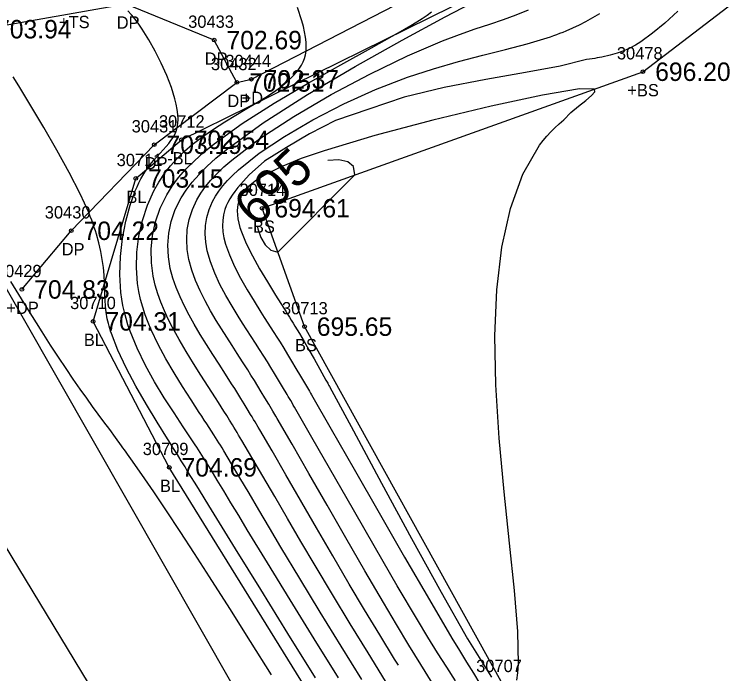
# Model space of a CAD drawing. Extents: x 1376587 to 1378239, y 1000335 to 1003031.
# Drawn here: x 1377429 to 1377487.7, y 1001547.7 to 1001601.3 of the extents above; entities that cross this region are included whole.
import ezdxf

# ---------------------------------------------------------------- set-up
doc = ezdxf.new("R2010")
doc.units = 0
for name, color, linetype in [('RD_DTM_BkLn1', 7, 'Continuous'), ('RD_DTM_BkLn2', 7, 'Continuous'), ('RD_DTM_BkLn_txCode', 7, 'Continuous'), ('RD_DTM_Major1', 7, 'Continuous'), ('RD_DTM_Major1_Lbl', 7, 'Continuous'), ('RD_DTM_Minor1', 7, 'Continuous'), ('RD_EX_Driveway', 7, 'Continuous'), ('RD_EX_Driveway_txCode', 7, 'Continuous'), ('RD_EX_H2O', 7, 'Continuous'), ('RD_EX_Road', 7, 'Continuous'), ('RD_EX_TX_Driveway_ELEV', 7, 'Continuous'), ('RD_EX_TX_Misc_ELEV', 7, 'Continuous'), ('RD_SMD_Locator', 7, 'Continuous')]:
    doc.layers.add(name, color=color, linetype=linetype)

msp = doc.modelspace()

# ---------------------------------------------------------------- linework, layer by layer
at = {"layer": 'RD_DTM_BkLn1'}
for points in [[(1377890.868, 1000795.129), (1377889.749, 1000797.087), (1377860.86, 1000844.28), (1377837.196, 1000883.192), (1377805.553, 1000935.317), (1377771.668, 1000991.278), (1377739.468, 1001043.278), (1377708.639, 1001094.776), (1377678.486, 1001143.971), (1377648.112, 1001195.099), (1377620.705, 1001239.285), (1377591.743, 1001287.408), (1377561.783, 1001336.408), (1377531.285, 1001387.734), (1377502.544, 1001434.976), (1377471.981, 1001486.194), (1377441.275, 1001536.578), (1377411.042, 1001586.416), (1377380.15, 1001637.788)], [(1377581.335, 1001481.384), (1377572.966, 1001473.915), (1377568.776, 1001459.516), (1377561.131, 1001447.803), (1377550.371, 1001432.338), (1377544.546, 1001421.998), (1377539.314, 1001418.41), (1377535.53, 1001419.234), (1377512.95, 1001446.916), (1377496.428, 1001472.847), (1377478.976, 1001504.461), (1377457.669, 1001538.454), (1377441.546, 1001564.507), (1377435.353, 1001576.38), (1377438.818, 1001588.007), (1377442.54, 1001591.147), (1377470.062, 1001604.722)]]:
    msp.add_lwpolyline(points, dxfattribs=at)
at = {"layer": 'RD_DTM_BkLn2'}
msp.add_lwpolyline([(1377449.099, 1001585.582), (1377480.077, 1001596.685), (1377510.239, 1001619.78), (1377531.964, 1001641.355)], dxfattribs=at)
at = {"layer": 'RD_DTM_Major1'}
for points in [[(1377460.189, 1001548.416), (1377459.88, 1001548.911), (1377458.673, 1001550.877), (1377457.439, 1001552.917), (1377456.192, 1001555.012), (1377454.848, 1001557.301), (1377453.525, 1001559.581), (1377451.033, 1001563.905), (1377449.912, 1001565.845), (1377448.903, 1001567.569), (1377448.774, 1001567.787), (1377448.524, 1001568.209), (1377448.402, 1001568.413), (1377448.282, 1001568.613), (1377448.164, 1001568.809), (1377447.894, 1001569.256), (1377447.631, 1001569.685), (1377447.374, 1001570.102), (1377447.12, 1001570.508), (1377446.868, 1001570.908), (1377446.616, 1001571.306), (1377446.11, 1001572.096), (1377445.598, 1001572.891), (1377445.085, 1001573.694), (1377444.574, 1001574.504), (1377444.071, 1001575.325), (1377443.58, 1001576.155), (1377443.168, 1001576.884), (1377442.778, 1001577.622), (1377442.419, 1001578.371), (1377442.102, 1001579.132), (1377441.835, 1001579.906), (1377441.629, 1001580.693), (1377441.477, 1001581.63), (1377441.432, 1001582.581), (1377441.502, 1001583.542), (1377441.699, 1001584.506), (1377442.032, 1001585.469), (1377442.511, 1001586.424), (1377442.921, 1001587.059), (1377443.404, 1001587.693), (1377443.966, 1001588.331), (1377444.611, 1001588.979), (1377445.343, 1001589.641), (1377446.165, 1001590.322), (1377449.194, 1001592.521), (1377452.794, 1001594.824), (1377456.661, 1001597.109), (1377460.491, 1001599.255), (1377463.979, 1001601.14), (1377466.82, 1001602.643)], [(1377450.381, 1001582.006), (1377456.644, 1001588.286), (1377456.526, 1001588.969), (1377456.06, 1001589.363), (1377455.331, 1001589.517), (1377454.454, 1001589.478)], [(1377448.728, 1001584.03), (1377448.752, 1001583.914), (1377449.002, 1001583.208), (1377449.354, 1001582.592), (1377449.813, 1001582.159), (1377450.381, 1001582.006)], [(1377449.875, 1001547.64), (1377448.163, 1001550.35), (1377446.469, 1001553.029), (1377444.83, 1001555.604), (1377443.601, 1001557.509), (1377442.431, 1001559.3), (1377441.324, 1001560.97), (1377440.283, 1001562.516), (1377439.312, 1001563.93), (1377438.417, 1001565.209), (1377438.286, 1001565.393), (1377438.157, 1001565.574), (1377438.03, 1001565.752), (1377437.904, 1001565.927), (1377437.779, 1001566.1), (1377437.656, 1001566.27), (1377437.172, 1001566.933), (1377436.701, 1001567.573), (1377436.236, 1001568.2), (1377435.773, 1001568.827), (1377435.305, 1001569.465), (1377434.828, 1001570.126), (1377434.293, 1001570.88), (1377433.735, 1001571.682), (1377433.151, 1001572.54), (1377432.538, 1001573.462), (1377431.892, 1001574.455), (1377431.208, 1001575.527), (1377429.968, 1001577.514), (1377428.656, 1001579.636)]]:
    msp.add_lwpolyline(points, dxfattribs=at)
at = {"layer": 'RD_DTM_Minor1'}
for points in [[(1377457.223, 1001547.252), (1377455.529, 1001549.971), (1377453.823, 1001552.74), (1377452.169, 1001555.455), (1377450.63, 1001558.013), (1377449.695, 1001559.585), (1377448.833, 1001561.045), (1377448.036, 1001562.398), (1377447.298, 1001563.649), (1377446.613, 1001564.802), (1377445.972, 1001565.861), (1377445.837, 1001566.082), (1377445.703, 1001566.3), (1377445.57, 1001566.514), (1377445.307, 1001566.935), (1377445.176, 1001567.142), (1377444.983, 1001567.445), (1377444.789, 1001567.747), (1377444.594, 1001568.05), (1377444.396, 1001568.354), (1377444.196, 1001568.662), (1377443.991, 1001568.974), (1377443.321, 1001570), (1377442.628, 1001571.077), (1377441.934, 1001572.196), (1377441.263, 1001573.344), (1377440.636, 1001574.511), (1377440.077, 1001575.684), (1377439.818, 1001576.299), (1377439.586, 1001576.916), (1377439.382, 1001577.538), (1377439.211, 1001578.167), (1377439.073, 1001578.808), (1377438.97, 1001579.463), (1377438.879, 1001580.723), (1377438.916, 1001582.017), (1377439.079, 1001583.317), (1377439.363, 1001584.596), (1377439.766, 1001585.829), (1377440.284, 1001586.988), (1377440.695, 1001587.714), (1377441.153, 1001588.397), (1377441.657, 1001589.041), (1377442.204, 1001589.648), (1377442.793, 1001590.222), (1377443.42, 1001590.766), (1377444.266, 1001591.416), (1377445.151, 1001592.026), (1377446.059, 1001592.604), (1377446.969, 1001593.155), (1377447.865, 1001593.685), (1377448.727, 1001594.199), (1377449.394, 1001594.612), (1377450.02, 1001595.022), (1377450.598, 1001595.435), (1377451.12, 1001595.854), (1377451.581, 1001596.283), (1377451.973, 1001596.727), (1377452.151, 1001596.971), (1377452.307, 1001597.223), (1377452.438, 1001597.485), (1377452.543, 1001597.761), (1377452.621, 1001598.052), (1377452.67, 1001598.361), (1377452.69, 1001598.719), (1377452.676, 1001599.101), (1377452.631, 1001599.504), (1377452.557, 1001599.928), (1377452.458, 1001600.371), (1377452.335, 1001600.833), (1377451.986, 1001601.916)], [(1377462.938, 1001546.985), (1377462.009, 1001548.472), (1377461.041, 1001550.052), (1377460.031, 1001551.729), (1377458.976, 1001553.506), (1377457.468, 1001556.086), (1377455.921, 1001558.763), (1377454.385, 1001561.438), (1377452.908, 1001564.013), (1377451.541, 1001566.39), (1377450.333, 1001568.47), (1377450.212, 1001568.675), (1377449.977, 1001569.074), (1377449.752, 1001569.454), (1377449.642, 1001569.639), (1377449.329, 1001570.161), (1377449.031, 1001570.653), (1377448.745, 1001571.122), (1377448.467, 1001571.572), (1377448.194, 1001572.007), (1377447.925, 1001572.434), (1377447.5, 1001573.1), (1377447.075, 1001573.761), (1377446.649, 1001574.423), (1377446.224, 1001575.091), (1377445.799, 1001575.77), (1377445.374, 1001576.465), (1377444.912, 1001577.247), (1377444.466, 1001578.05), (1377444.051, 1001578.871), (1377443.682, 1001579.707), (1377443.375, 1001580.555), (1377443.144, 1001581.41), (1377443.008, 1001582.225), (1377442.962, 1001583.043), (1377443.011, 1001583.859), (1377443.162, 1001584.672), (1377443.423, 1001585.479), (1377443.799, 1001586.278), (1377444.12, 1001586.808), (1377444.498, 1001587.337), (1377444.936, 1001587.867), (1377445.434, 1001588.401), (1377445.997, 1001588.943), (1377446.625, 1001589.497), (1377448.922, 1001591.25), (1377451.674, 1001593.054), (1377454.707, 1001594.829), (1377457.848, 1001596.497), (1377460.923, 1001597.977), (1377463.761, 1001599.19), (1377465.151, 1001599.716), (1377466.433, 1001600.165), (1377467.622, 1001600.564), (1377468.73, 1001600.937), (1377469.774, 1001601.312), (1377470.765, 1001601.713)], [(1377455.302, 1001547.389), (1377453.331, 1001550.56), (1377451.374, 1001553.732), (1377449.53, 1001556.742), (1377447.896, 1001559.429), (1377447.199, 1001560.584), (1377446.565, 1001561.635), (1377445.986, 1001562.595), (1377445.451, 1001563.477), (1377444.95, 1001564.294), (1377444.474, 1001565.058), (1377444.196, 1001565.496), (1377444.058, 1001565.711), (1377443.782, 1001566.138), (1377443.642, 1001566.352), (1377443.489, 1001566.585), (1377443.334, 1001566.82), (1377443.176, 1001567.058), (1377442.685, 1001567.795), (1377441.932, 1001568.932), (1377441.144, 1001570.158), (1377440.356, 1001571.455), (1377439.605, 1001572.805), (1377438.926, 1001574.19), (1377438.356, 1001575.591), (1377438.181, 1001576.106), (1377438.026, 1001576.622), (1377437.891, 1001577.141), (1377437.776, 1001577.665), (1377437.683, 1001578.195), (1377437.612, 1001578.733), (1377437.525, 1001580.187), (1377437.574, 1001581.664), (1377437.742, 1001583.125), (1377438.01, 1001584.527), (1377438.362, 1001585.831), (1377438.781, 1001586.995), (1377438.928, 1001587.336), (1377439.08, 1001587.658), (1377439.236, 1001587.963), (1377439.398, 1001588.251), (1377439.564, 1001588.524), (1377439.735, 1001588.78), (1377439.995, 1001589.135), (1377440.262, 1001589.463), (1377440.53, 1001589.769), (1377440.795, 1001590.058), (1377441.053, 1001590.336), (1377441.3, 1001590.608), (1377441.5, 1001590.841), (1377441.685, 1001591.078), (1377441.851, 1001591.323), (1377441.993, 1001591.582), (1377442.109, 1001591.857), (1377442.193, 1001592.155), (1377442.243, 1001592.484), (1377442.259, 1001592.839), (1377442.242, 1001593.218), (1377442.192, 1001593.62), (1377442.113, 1001594.044), (1377442.005, 1001594.488), (1377441.716, 1001595.415), (1377441.34, 1001596.387), (1377440.897, 1001597.373), (1377440.405, 1001598.346), (1377439.883, 1001599.277), (1377439.349, 1001600.136), (1377439.059, 1001600.565), (1377438.769, 1001600.96), (1377438.477, 1001601.315), (1377438.181, 1001601.627)], [(1377459.144, 1001547.127), (1377457.718, 1001549.412), (1377456.263, 1001551.776), (1377454.814, 1001554.166), (1377453.403, 1001556.524), (1377452.251, 1001558.477), (1377451.158, 1001560.349), (1377450.126, 1001562.125), (1377449.162, 1001563.786), (1377448.268, 1001565.316), (1377447.451, 1001566.699), (1377447.186, 1001567.139), (1377447.057, 1001567.353), (1377446.93, 1001567.562), (1377446.804, 1001567.769), (1377446.68, 1001567.972), (1377446.449, 1001568.346), (1377446.221, 1001568.713), (1377445.994, 1001569.074), (1377445.538, 1001569.792), (1377445.307, 1001570.152), (1377444.119, 1001571.999), (1377443.516, 1001572.953), (1377442.923, 1001573.923), (1377442.351, 1001574.903), (1377441.812, 1001575.889), (1377441.468, 1001576.564), (1377441.149, 1001577.244), (1377440.862, 1001577.93), (1377440.612, 1001578.625), (1377440.403, 1001579.334), (1377440.242, 1001580.058), (1377440.101, 1001581.138), (1377440.079, 1001582.245), (1377440.184, 1001583.365), (1377440.423, 1001584.485), (1377440.804, 1001585.593), (1377441.337, 1001586.674), (1377441.783, 1001587.38), (1377442.304, 1001588.074), (1377442.904, 1001588.76), (1377443.585, 1001589.445), (1377444.35, 1001590.132), (1377445.204, 1001590.828), (1377447.483, 1001592.465), (1377450.072, 1001594.119), (1377452.801, 1001595.735), (1377455.496, 1001597.258), (1377457.986, 1001598.634), (1377460.1, 1001599.808), (1377460.679, 1001600.139), (1377461.205, 1001600.447), (1377461.684, 1001600.739), (1377462.121, 1001601.018), (1377462.522, 1001601.29), (1377462.891, 1001601.56)], [(1377464.821, 1001547.149), (1377464.112, 1001548.251), (1377463.368, 1001549.432), (1377462.582, 1001550.708), (1377461.744, 1001552.094), (1377460.094, 1001554.883), (1377458.329, 1001557.923), (1377456.529, 1001561.053), (1377453.155, 1001566.948), (1377451.742, 1001569.394), (1377451.635, 1001569.578), (1377451.53, 1001569.758), (1377451.426, 1001569.935), (1377451.325, 1001570.107), (1377451.226, 1001570.277), (1377451.128, 1001570.442), (1377450.77, 1001571.046), (1377450.435, 1001571.606), (1377450.118, 1001572.128), (1377449.816, 1001572.621), (1377449.524, 1001573.091), (1377449.238, 1001573.545), (1377448.894, 1001574.085), (1377448.551, 1001574.618), (1377448.208, 1001575.149), (1377447.863, 1001575.685), (1377447.515, 1001576.231), (1377447.161, 1001576.793), (1377446.649, 1001577.627), (1377446.144, 1001578.496), (1377445.669, 1001579.39), (1377445.244, 1001580.299), (1377444.891, 1001581.214), (1377444.633, 1001582.125), (1377444.511, 1001582.813), (1377444.461, 1001583.493), (1377444.487, 1001584.165), (1377444.594, 1001584.828), (1377444.785, 1001585.482), (1377445.064, 1001586.126), (1377445.304, 1001586.554), (1377445.586, 1001586.978), (1377445.913, 1001587.403), (1377446.284, 1001587.829), (1377446.702, 1001588.258), (1377447.167, 1001588.692), (1377448.862, 1001590.049), (1377450.914, 1001591.427), (1377453.234, 1001592.781), (1377455.733, 1001594.064), (1377458.323, 1001595.23), (1377460.915, 1001596.235), (1377463.037, 1001596.93), (1377465.086, 1001597.514), (1377467.048, 1001598.022), (1377468.911, 1001598.488), (1377470.663, 1001598.949), (1377472.293, 1001599.44), (1377472.556, 1001599.529), (1377472.816, 1001599.62), (1377473.072, 1001599.713), (1377473.327, 1001599.81), (1377473.579, 1001599.909), (1377473.829, 1001600.012), (1377474.368, 1001600.247), (1377474.905, 1001600.504), (1377475.446, 1001600.783), (1377475.996, 1001601.089), (1377476.558, 1001601.425)], [(1377482.91, 1001601.6), (1377481.852, 1001600.645), (1377480.862, 1001599.813), (1377479.92, 1001599.123), (1377479.466, 1001598.84), (1377479.003, 1001598.591), (1377478.515, 1001598.374), (1377477.985, 1001598.184), (1377477.399, 1001598.018), (1377476.74, 1001597.872), (1377476.551, 1001597.836), (1377476.355, 1001597.801), (1377476.153, 1001597.767), (1377475.942, 1001597.734), (1377475.724, 1001597.702), (1377475.497, 1001597.671), (1377473.347, 1001597.132), (1377470.526, 1001596.611), (1377467.297, 1001596.053), (1377463.921, 1001595.406), (1377460.661, 1001594.617), (1377457.779, 1001593.633)], [(1377453.452, 1001547.381), (1377451.197, 1001551.005), (1377448.985, 1001554.575), (1377446.946, 1001557.875), (1377445.209, 1001560.692), (1377444.774, 1001561.398), (1377443.996, 1001562.659), (1377443.644, 1001563.23), (1377443.308, 1001563.772), (1377442.986, 1001564.291), (1377442.828, 1001564.544), (1377442.672, 1001564.795), (1377442.516, 1001565.044), (1377442.202, 1001565.545), (1377441.939, 1001565.966), (1377441.833, 1001566.135), (1377441.726, 1001566.306), (1377441.507, 1001566.655), (1377441.396, 1001566.834), (1377440.56, 1001568.183), (1377439.69, 1001569.627), (1377438.834, 1001571.119), (1377438.04, 1001572.608), (1377437.357, 1001574.046), (1377436.834, 1001575.382), (1377436.766, 1001575.594), (1377436.702, 1001575.801), (1377436.645, 1001576.004), (1377436.593, 1001576.204), (1377436.547, 1001576.4), (1377436.506, 1001576.592), (1377436.417, 1001577.119), (1377436.36, 1001577.623), (1377436.328, 1001578.11), (1377436.311, 1001578.583), (1377436.299, 1001579.047), (1377436.285, 1001579.507), (1377436.248, 1001580.133), (1377436.185, 1001580.766), (1377436.094, 1001581.41), (1377435.97, 1001582.072), (1377435.812, 1001582.759), (1377435.614, 1001583.476), (1377435.532, 1001583.746), (1377435.443, 1001584.022), (1377435.346, 1001584.306), (1377435.24, 1001584.6), (1377435.123, 1001584.904), (1377434.995, 1001585.222), (1377434.294, 1001586.759), (1377433.409, 1001588.483), (1377432.404, 1001590.308), (1377431.344, 1001592.149), (1377430.292, 1001593.92), (1377429.311, 1001595.537), (1377428.859, 1001596.272)], [(1377476.139, 1001595.274), (1377474.908, 1001595.285), (1377471.91, 1001594.778), (1377467.74, 1001593.888), (1377462.993, 1001592.748), (1377458.262, 1001591.494), (1377454.142, 1001590.26), (1377452.284, 1001589.617), (1377450.775, 1001589.013), (1377449.598, 1001588.438), (1377448.673, 1001587.884), (1377447.992, 1001587.34), (1377447.527, 1001586.794), (1377447.414, 1001586.613), (1377447.318, 1001586.43), (1377447.24, 1001586.245), (1377447.178, 1001586.057), (1377447.132, 1001585.864), (1377447.101, 1001585.668), (1377447.081, 1001585.365), (1377447.091, 1001585.051), (1377447.132, 1001584.723), (1377447.201, 1001584.381), (1377447.298, 1001584.025), (1377447.422, 1001583.652), (1377447.809, 1001582.718), (1377448.309, 1001581.714), (1377448.893, 1001580.663), (1377449.532, 1001579.587), (1377450.198, 1001578.508), (1377450.862, 1001577.449), (1377451.015, 1001577.205), (1377451.166, 1001576.963), (1377451.316, 1001576.722), (1377451.465, 1001576.48), (1377451.614, 1001576.238), (1377451.763, 1001575.995), (1377452.13, 1001575.388), (1377452.507, 1001574.752), (1377452.904, 1001574.07), (1377453.328, 1001573.327), (1377453.789, 1001572.506), (1377454.295, 1001571.593), (1377454.341, 1001571.511), (1377454.386, 1001571.428), (1377454.432, 1001571.344), (1377454.478, 1001571.26), (1377454.525, 1001571.175), (1377454.572, 1001571.089), (1377456.529, 1001567.479), (1377458.821, 1001563.219), (1377461.259, 1001558.711), (1377463.655, 1001554.36), (1377465.818, 1001550.57), (1377467.559, 1001547.745), (1377467.768, 1001547.435)], [(1377469.82, 1001547.204), (1377469.903, 1001547.809), (1377469.951, 1001548.526), (1377469.899, 1001551.157), (1377469.629, 1001554.485), (1377469.228, 1001558.333), (1377468.782, 1001562.524), (1377468.379, 1001566.88), (1377468.104, 1001571.224), (1377468.033, 1001575.193), (1377468.188, 1001578.941), (1377468.599, 1001582.417), (1377469.296, 1001585.571), (1377470.311, 1001588.351), (1377471.674, 1001590.709), (1377471.959, 1001591.084), (1377472.258, 1001591.446), (1377472.574, 1001591.794), (1377472.909, 1001592.13), (1377473.265, 1001592.456), (1377473.645, 1001592.772), (1377474.218, 1001593.355), (1377474.84, 1001593.885), (1377475.427, 1001594.351), (1377475.894, 1001594.745), (1377476.16, 1001595.055), (1377476.139, 1001595.274)], [(1377457.779, 1001593.633), (1377455.067, 1001592.705), (1377452.946, 1001591.638), (1377451.086, 1001590.524), (1377449.287, 1001589.399), (1377448.055, 1001588.288), (1377447.125, 1001587.257), (1377446.881, 1001586.942), (1377446.665, 1001586.639), (1377446.477, 1001586.344), (1377446.317, 1001586.054), (1377446.183, 1001585.766), (1377446.074, 1001585.478), (1377445.956, 1001585.042), (1377445.892, 1001584.596), (1377445.878, 1001584.139), (1377445.914, 1001583.667), (1377445.997, 1001583.179), (1377446.128, 1001582.673), (1377446.443, 1001581.782), (1377446.858, 1001580.853), (1377447.348, 1001579.904), (1377447.887, 1001578.955), (1377448.448, 1001578.024), (1377449.006, 1001577.131), (1377449.274, 1001576.709), (1377450.049, 1001575.489), (1377450.305, 1001575.085), (1377450.561, 1001574.676), (1377450.863, 1001574.188), (1377451.174, 1001573.679), (1377451.5, 1001573.14), (1377451.847, 1001572.56), (1377452.219, 1001571.931), (1377452.623, 1001571.242), (1377452.701, 1001571.108), (1377452.78, 1001570.972), (1377452.86, 1001570.834), (1377452.942, 1001570.693), (1377453.025, 1001570.55), (1377453.109, 1001570.405), (1377454.711, 1001567.623), (1377456.582, 1001564.351), (1377458.612, 1001560.804), (1377460.689, 1001557.191), (1377462.702, 1001553.727), (1377464.54, 1001550.622), (1377465.154, 1001549.605), (1377465.735, 1001548.655), (1377466.288, 1001547.761), (1377466.821, 1001546.913)]]:
    msp.add_lwpolyline(points, dxfattribs=at)
at = {"layer": 'RD_EX_Driveway'}
for points in [[(1377447.053, 1001595.812), (1377448.223, 1001596.066), (1377484.138, 1001614.601), (1377514.751, 1001633.355), (1377542.508, 1001658.654), (1377546.462, 1001672.709), (1377548.691, 1001700.514), (1377552.886, 1001726.646), (1377558.243, 1001740.288), (1377561.82, 1001749.958), (1377574.839, 1001777.427), (1377592.976, 1001805.197), (1377604.946, 1001815.767)], [(1377429.561, 1001578.978), (1377433.576, 1001583.75), (1377440.322, 1001590.747), (1377447.053, 1001595.812), (1377445.204, 1001599.257), (1377438.05, 1001602.186), (1377426.459, 1001600.144), (1377416.52, 1001599.584)]]:
    msp.add_lwpolyline(points, dxfattribs=at)
at = {"layer": 'RD_EX_H2O'}
msp.add_lwpolyline([(1377522.156, 1001454.15), (1377521.564, 1001455.155), (1377507.147, 1001479.21), (1377489.907, 1001512.216), (1377468.669, 1001546.858), (1377452.551, 1001575.953), (1377449.099, 1001585.582)], dxfattribs=at)
at = {"layer": 'RD_EX_Road'}
msp.add_lwpolyline([(1377899.668, 1000800.294), (1377898.717, 1000801.843), (1377870.308, 1000849.935), (1377847.281, 1000887.888), (1377815.153, 1000940.575), (1377781.512, 1000995.259), (1377748.623, 1001049.208), (1377716.579, 1001099.532), (1377686.671, 1001148.78), (1377656.469, 1001199.107), (1377629.542, 1001244.184), (1377599.886, 1001292.672), (1377570.873, 1001341.428), (1377539.828, 1001392.468), (1377511.01, 1001440.306), (1377480.717, 1001489.998), (1377449.725, 1001541.494), (1377420.899, 1001591.946), (1377390.45, 1001644.414)], dxfattribs=at)
at = {"layer": 'RD_SMD_Locator'}
for centre in [(1377445.204, 1001599.257), (1377480.077, 1001596.685), (1377447.053, 1001595.812), (1377448.223, 1001596.066), (1377442.54, 1001591.147), (1377440.322, 1001590.747), (1377438.818, 1001588.007), (1377449.099, 1001585.582), (1377433.576, 1001583.75), (1377429.561, 1001578.978), (1377435.353, 1001576.38), (1377452.551, 1001575.953), (1377441.546, 1001564.507)]:
    msp.add_circle(centre, 0.15, dxfattribs=at)

# ---------------------------------------------------------------- texts
at = {"layer": 'RD_DTM_BkLn_txCode'}
for s, p in [('+TS', (1377432.576, 1001600.228)), ('30478', (1377477.959, 1001597.685)), ('+BS', (1377478.809, 1001594.685)), ('30712', (1377440.705, 1001592.147)), ('30711', (1377437.267, 1001589.007)), ('-BL', (1377441.375, 1001589.147)), ('30714', (1377447.264, 1001586.582)), ('BL', (1377438.062, 1001586.007)), ('-BS', (1377447.91, 1001583.582)), ('30710', (1377433.479, 1001577.38)), ('30713', (1377450.716, 1001576.953)), ('BL', (1377434.597, 1001574.38)), ('BS', (1377451.771, 1001573.953)), ('30709', (1377439.389, 1001565.507)), ('BL', (1377440.79, 1001562.507)), ('30707', (1377466.512, 1001547.858))]:
    msp.add_text(s, height=1, dxfattribs=at).set_placement(p)
at = {"layer": 'RD_DTM_Major1_Lbl'}
msp.add_text('695', height=3, rotation=43.57625, dxfattribs=at).set_placement((1377448.596, 1001583.946))
at = {"layer": 'RD_EX_Driveway_txCode'}
for s, p in [('DP', (1377437.27, 1001600.186)), ('30433', (1377443.086, 1001600.257)), ('DP', (1377444.424, 1001597.257)), ('30432', (1377444.935, 1001596.812)), ('30444', (1377446.105, 1001597.066)), ('DP', (1377446.273, 1001593.812)), ('+D', (1377447.428, 1001594.066)), ('30431', (1377438.487, 1001591.747)), ('DP', (1377439.542, 1001588.747)), ('30430', (1377431.419, 1001584.75)), ('DP', (1377432.796, 1001581.75)), ('30429', (1377427.443, 1001579.978)), ('+DP', (1377428.293, 1001576.978))]:
    msp.add_text(s, height=1, dxfattribs=at).set_placement(p)
at = {"layer": 'RD_EX_TX_Driveway_ELEV'}
for s, p in [('703.94', (1377427.459, 1001599.394)), ('702.69', (1377446.204, 1001598.507)), ('702.51', (1377448.053, 1001595.062)), ('702.37', (1377449.223, 1001595.316)), ('703.19', (1377441.322, 1001589.997)), ('704.22', (1377434.576, 1001583)), ('704.83', (1377430.561, 1001578.228))]:
    msp.add_text(s, height=1.5, dxfattribs=at).set_placement(p)
at = {"layer": 'RD_EX_TX_Misc_ELEV'}
for s, p in [('696.20', (1377481.077, 1001595.935)), ('702.54', (1377443.54, 1001590.397)), ('703.15', (1377439.818, 1001587.257)), ('694.61', (1377450.099, 1001584.832)), ('704.31', (1377436.353, 1001575.63)), ('695.65', (1377453.551, 1001575.203)), ('704.69', (1377442.546, 1001563.757))]:
    msp.add_text(s, height=1.5, dxfattribs=at).set_placement(p)

doc.saveas('drawing.dxf')
